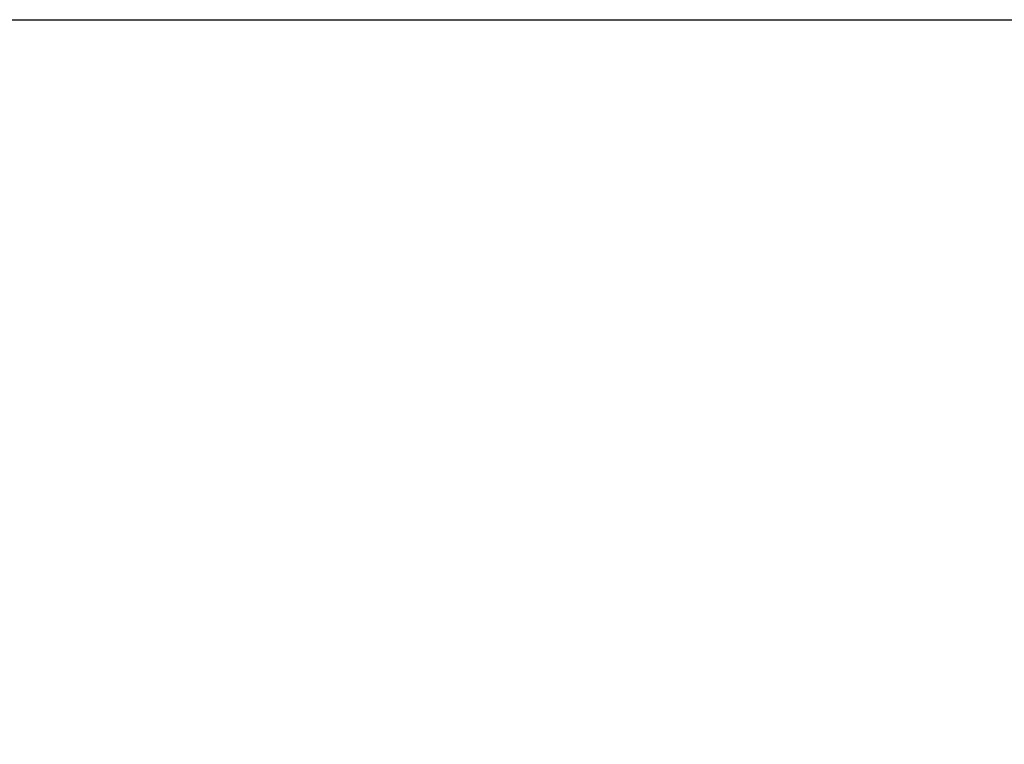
# Model space of a CAD drawing. Header units: millimetres. Extents: x 15 to 2005, y -26 to 622.
# Tile 497 of 656: x 154.4798 to 154.5112, y -12.2662 to -12.2432. Entities that reach past the tile are written whole.
import ezdxf

# ---------------------------------------------------------------- set-up
doc = ezdxf.new("R2010")
doc.units = ezdxf.units.MM

# ---------------------------------------------------------------- blocks, each defined once
blk = doc.blocks.new('SG1')
at = {"color": 7, "linetype": 'Continuous'}
blk.add_open_spline([(154.58343, -12.243162), (154.582, -12.243173), (154.580561, -12.243204), (154.579114, -12.243256), (154.57766, -12.243329), (154.576199, -12.243424), (154.574732, -12.243542), (154.573258, -12.243681), (154.571778, -12.243844), (154.570294, -12.244029), (154.568805, -12.244238), (154.567311, -12.24447), (154.565814, -12.244726), (154.564314, -12.245007), (154.562811, -12.245311), (154.561305, -12.245641), (154.559799, -12.245995), (154.558291, -12.246374), (154.556783, -12.246778), (154.555275, -12.247208), (154.553768, -12.247663), (154.552262, -12.248144), (154.550759, -12.24865), (154.549258, -12.249183), (154.54776, -12.249741), (154.546266, -12.250325), (154.544777, -12.250935), (154.543293, -12.251571), (154.541815, -12.252233), (154.540343, -12.252921), (154.538879, -12.253635), (154.537422, -12.254375), (154.535974, -12.25514), (154.534535, -12.255931), (154.533106, -12.256748), (154.531688, -12.25759), (154.530281, -12.258456), (154.528885, -12.259348), (154.527502, -12.260265), (154.526132, -12.261206), (154.524776, -12.262171), (154.523434, -12.263159), (154.522108, -12.264172), (154.520797, -12.265207), (154.519502, -12.266266), (154.518224, -12.267346), (154.516963, -12.268449), (154.51572, -12.269573), (154.514496, -12.270719), (154.513291, -12.271885), (154.512105, -12.273072), (154.51094, -12.274278), (154.509795, -12.275503), (154.508671, -12.276747), (154.507568, -12.278009), (154.506488, -12.279289), (154.505429, -12.280586), (154.504394, -12.281899), (154.503381, -12.283228), (154.502392, -12.284572), (154.501427, -12.285931), (154.500486, -12.287303), (154.499569, -12.28869), (154.498677, -12.290088), (154.49781, -12.291499), (154.496968, -12.292921), (154.496151, -12.294354), (154.495359, -12.295797), (154.494593, -12.29725), (154.493853, -12.298711), (154.493139, -12.30018), (154.492451, -12.301657), (154.491789, -12.30314), (154.491152, -12.30463), (154.490542, -12.306124), (154.489958, -12.307624), (154.4894, -12.309128), (154.488868, -12.310635), (154.488362, -12.312145), (154.487882, -12.313657), (154.487428, -12.315171), (154.486999, -12.316686), (154.486596, -12.318201), (154.486218, -12.319716), (154.485865, -12.32123), (154.485537, -12.322743), (154.485234, -12.324253), (154.484956, -12.325762), (154.484702, -12.327267), (154.484472, -12.328768), (154.484266, -12.330265), (154.484083, -12.331758), (154.483923, -12.333246), (154.483787, -12.334728), (154.483673, -12.336204), (154.483581, -12.337673), (154.483512, -12.339135), (154.483463, -12.34059), (154.483437, -12.342038), (154.483431, -12.343477), (154.483446, -12.344908)], degree=1, knots=[0, 0, 0.009008, 0.01807, 0.027185, 0.036351, 0.04557, 0.05484, 0.06416, 0.073531, 0.08295, 0.092419, 0.101935, 0.111499, 0.12111, 0.130766, 0.140467, 0.150212, 0.16, 0.169831, 0.179702, 0.189615, 0.199566, 0.209557, 0.219584, 0.229648, 0.239747, 0.24988, 0.260046, 0.270244, 0.280472, 0.29073, 0.301015, 0.311328, 0.321666, 0.332029, 0.342414, 0.352821, 0.363248, 0.373694, 0.384158, 0.394637, 0.405132, 0.415639, 0.426158, 0.436688, 0.447226, 0.457772, 0.468324, 0.47888, 0.489439, 0.5, 0.510561, 0.52112, 0.531676, 0.542228, 0.552774, 0.563312, 0.573842, 0.584361, 0.594868, 0.605363, 0.615842, 0.626306, 0.636752, 0.647179, 0.657586, 0.667971, 0.678334, 0.688672, 0.698985, 0.70927, 0.719528, 0.729756, 0.739954, 0.75012, 0.760253, 0.770352, 0.780416, 0.790443, 0.800434, 0.810385, 0.820298, 0.830169, 0.84, 0.849788, 0.859533, 0.869234, 0.87889, 0.888501, 0.898065, 0.907581, 0.91705, 0.926469, 0.93584, 0.94516, 0.95443, 0.963649, 0.972815, 0.98193, 0.990992, 1, 1], dxfattribs=at)

msp = doc.modelspace()

# ---------------------------------------------------------------- linework, layer by layer
at = {"color": 7, "linetype": 'Continuous'}
msp.add_line((91.98167, -12.243162), (156.98167, -12.243162), dxfattribs=at)
msp.add_arc((154.58343, -12.343162), 0.1, 90, 181, dxfattribs=at)

# ---------------------------------------------------------------- block references
msp.add_blockref('SG1', (0, 0))

doc.saveas('drawing.dxf')
